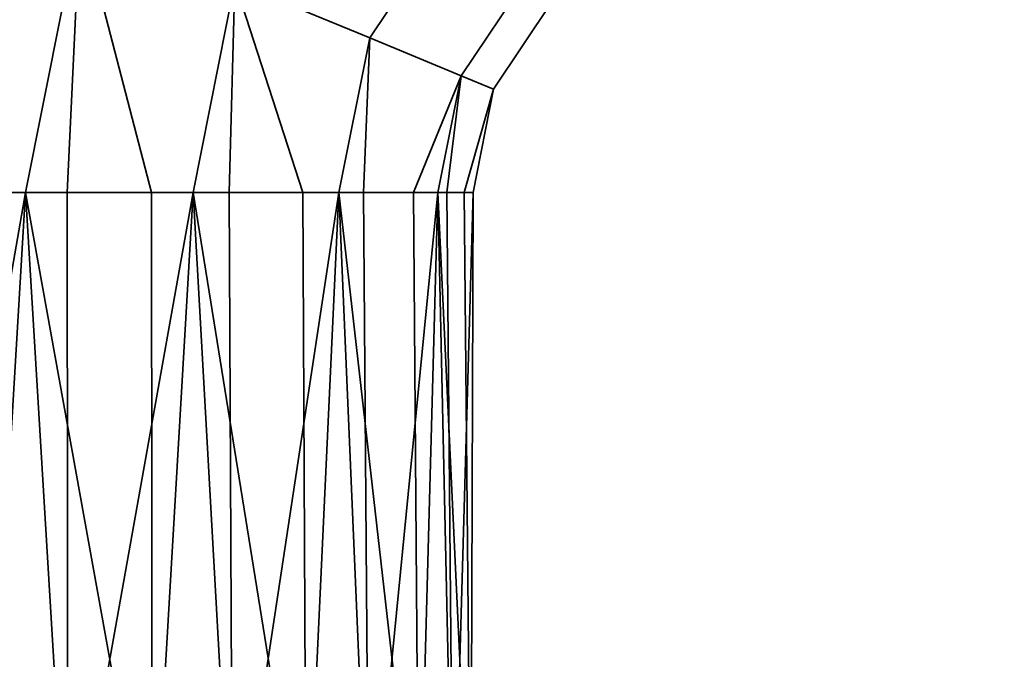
# Model space of a CAD drawing. Header units: millimetres. Extents: x -490 to 6690, y -115 to 132.
# Tile 297 of 656: x 1194 to 1231, y 22 to 45. Entities that reach past the tile are written whole.
import ezdxf

# ---------------------------------------------------------------- set-up
doc = ezdxf.new("R2010")
doc.units = ezdxf.units.MM
doc.layers.add('151', color=7, linetype='Continuous', true_color=0xffffff)

# ---------------------------------------------------------------- blocks, each defined once
blk = doc.blocks.new('UG_SURFACE_002')
at = {"layer": '151', "color": 252, "linetype": 'Continuous', "lineweight": 35}
for points in [[(2040, -6.2, 2202), (2040, 113.2, 2202), (960, 113.2, 2202), (960, -6.2, 2202)], [(1110, -6.2, 2052), (1110, 113.2, 2052), (1890, 113.2, 2052), (1890, -6.2, 2052)]]:
    blk.add_3dface(points, dxfattribs=at)
blk = doc.blocks.new('UG_SURFACE_102')
at = {"layer": '151', "color": 254, "linetype": 'Continuous', "lineweight": 35}
for points in [[(1210.42, 49.58, 1092.853), (1207.176, 44.726, 1092.853), (1202.185, 46.793, 1089.734), (1206.6, 53.4, 1089.734)], [(1206.6, 53.4, 1118.266), (1202.185, 46.793, 1118.266), (1207.176, 44.726, 1115.147), (1210.42, 49.58, 1115.147)], [(1190.974, 51.437, 1091.01), (1196.454, 49.167, 1089.082), (1194.432, 39, 1089.082), (1189.975, 39, 1090.53)], [(1192.957, 39, 1118.439), (1194.432, 39, 1118.918), (1196.454, 49.167, 1118.918), (1190.974, 51.437, 1116.99)], [(1213.012, 46.988, 1097.899), (1210.563, 43.323, 1097.899), (1207.176, 44.726, 1092.853), (1210.42, 49.58, 1092.853)], [(1210.42, 49.58, 1115.147), (1207.176, 44.726, 1115.147), (1210.563, 43.323, 1110.101), (1213.012, 46.988, 1110.101)], [(1196.454, 49.167, 1118.918), (1194.432, 39, 1118.918), (1199.093, 39, 1118.428)], [(1195.974, 39, 1089.244), (1194.432, 39, 1089.082), (1196.454, 49.167, 1089.082)], [(1196.454, 49.167, 1089.082), (1202.185, 46.793, 1089.734), (1200.635, 39, 1089.734), (1195.974, 39, 1089.244)], [(1199.093, 39, 1118.428), (1200.635, 39, 1118.266), (1202.185, 46.793, 1118.266), (1196.454, 49.167, 1118.918)], [(1202.185, 46.793, 1118.266), (1200.635, 39, 1118.266), (1204.694, 39, 1115.923)], [(1201.978, 39, 1090.51), (1200.635, 39, 1089.734), (1202.185, 46.793, 1089.734)], [(1202.185, 46.793, 1089.734), (1207.176, 44.726, 1092.853), (1206.037, 39, 1092.853), (1201.978, 39, 1090.51)], [(1204.694, 39, 1115.923), (1206.037, 39, 1115.147), (1207.176, 44.726, 1115.147), (1202.185, 46.793, 1118.266)], [(1213.929, 46.071, 1104), (1211.761, 42.827, 1104), (1210.563, 43.323, 1097.899), (1213.012, 46.988, 1097.899)], [(1213.012, 46.988, 1110.101), (1210.563, 43.323, 1110.101), (1211.761, 42.827, 1104), (1213.929, 46.071, 1104)], [(1210.563, 43.323, 1110.101), (1207.176, 44.726, 1115.147), (1206.037, 39, 1115.147), (1208.792, 39, 1111.356)], [(1206.949, 39, 1094.107), (1206.037, 39, 1092.853), (1207.176, 44.726, 1092.853)], [(1207.176, 44.726, 1092.853), (1210.563, 43.323, 1097.899), (1209.703, 39, 1097.899), (1206.949, 39, 1094.107)], [(1208.792, 39, 1111.356), (1209.703, 39, 1110.101), (1210.563, 43.323, 1110.101)], [(1211.761, 42.827, 1104), (1210.563, 43.323, 1110.101), (1209.703, 39, 1110.101), (1210.678, 39, 1105.517)], [(1210.026, 39, 1099.416), (1209.703, 39, 1097.899), (1210.563, 43.323, 1097.899)], [(1210.563, 43.323, 1097.899), (1211.761, 42.827, 1104), (1211, 39, 1104), (1210.026, 39, 1099.416)], [(1210.678, 39, 1105.517), (1211, 39, 1104), (1211.761, 42.827, 1104)], [(1189.899, 13, 1090.297), (1189.975, 39, 1090.53), (1194.432, 39, 1089.082)], [(1194.432, 39, 1089.082), (1196, 13, 1089), (1189.899, 13, 1090.297)], [(1194.432, 39, 1118.918), (1192.881, 13, 1118.672), (1199.119, 13, 1118.672)], [(1194.432, 39, 1118.918), (1192.957, 39, 1118.439), (1192.881, 13, 1118.672)], [(1199.119, 13, 1118.672), (1199.093, 39, 1118.428), (1194.432, 39, 1118.918)], [(1194.432, 39, 1089.082), (1195.974, 39, 1089.244), (1196, 13, 1089)], [(1196, 13, 1089), (1195.974, 39, 1089.244), (1200.635, 39, 1089.734)], [(1200.635, 39, 1089.734), (1202.101, 13, 1090.297), (1196, 13, 1089)], [(1200.635, 39, 1118.266), (1199.093, 39, 1118.428), (1199.119, 13, 1118.672)], [(1200.635, 39, 1118.266), (1199.119, 13, 1118.672), (1204.817, 13, 1116.135)], [(1204.817, 13, 1116.135), (1204.694, 39, 1115.923), (1200.635, 39, 1118.266)], [(1200.635, 39, 1089.734), (1201.978, 39, 1090.51), (1202.101, 13, 1090.297)], [(1202.101, 13, 1090.297), (1201.978, 39, 1090.51), (1206.037, 39, 1092.853)], [(1206.037, 39, 1092.853), (1207.147, 13, 1093.963), (1202.101, 13, 1090.297)], [(1206.037, 39, 1115.147), (1204.694, 39, 1115.923), (1204.817, 13, 1116.135)], [(1206.037, 39, 1115.147), (1204.817, 13, 1116.135), (1208.99, 13, 1111.5)], [(1208.99, 13, 1111.5), (1208.792, 39, 1111.356), (1206.037, 39, 1115.147)], [(1206.037, 39, 1092.853), (1206.949, 39, 1094.107), (1207.147, 13, 1093.963)], [(1207.147, 13, 1093.963), (1206.949, 39, 1094.107), (1209.703, 39, 1097.899)], [(1209.703, 39, 1097.899), (1210.266, 13, 1099.365), (1207.147, 13, 1093.963)], [(1209.703, 39, 1110.101), (1208.792, 39, 1111.356), (1208.99, 13, 1111.5)], [(1209.703, 39, 1110.101), (1208.99, 13, 1111.5), (1210.918, 13, 1105.568)], [(1210.918, 13, 1105.568), (1210.678, 39, 1105.517), (1209.703, 39, 1110.101)], [(1209.703, 39, 1097.899), (1210.026, 39, 1099.416), (1210.266, 13, 1099.365)], [(1210.266, 13, 1099.365), (1210.026, 39, 1099.416), (1211, 39, 1104)], [(1211, 39, 1104), (1210.918, 13, 1105.568), (1210.266, 13, 1099.365)], [(1211, 39, 1104), (1210.678, 39, 1105.517), (1210.918, 13, 1105.568)]]:
    blk.add_3dface(points, dxfattribs=at)
blk = doc.blocks.new('UG_SURFACE_143')
at = {"layer": '151', "color": 254, "linetype": 'Continuous', "lineweight": 35}
for points in [[(1873.25, 111.75, 2030.25), (1126.75, 111.75, 2030.25), (1126.75, -10, 2030.25), (1873.25, -10, 2030.25)], [(1851.25, 111.75, 2008.25), (1851.25, 4, 2008.25), (1148.75, 4, 2008.25), (1148.75, 111.75, 2008.25)]]:
    blk.add_3dface(points, dxfattribs=at)
blk = doc.blocks.new('UG_SURFACE_144')
at = {"layer": '151', "color": 7, "linetype": 'Continuous', "lineweight": 35}
for points in [[(1851.25, 4, 2008.25), (1851.25, 111.75, 2008.25), (1148.75, 111.75, 2008.25), (1148.75, 4, 2008.25)], [(1149, 4, 2008), (1149, 111.75, 2008), (1851, 111.75, 2008), (1851, 4, 2008)]]:
    blk.add_3dface(points, dxfattribs=at)

msp = doc.modelspace()

# ---------------------------------------------------------------- linework, layer by layer
at = {"layer": '151', "color": 253, "linetype": 'Continuous', "lineweight": -3, "extrusion": (0, 1, 0)}
msp.add_circle((-1196, 1104, 39), 15, dxfattribs=at)

# ---------------------------------------------------------------- block references
at = {"layer": '151', "color": 253, "linetype": 'Continuous', "lineweight": -3}
for name in ['UG_SURFACE_144', 'UG_SURFACE_002', 'UG_SURFACE_143', 'UG_SURFACE_102']:
    msp.add_blockref(name, (0, 0), dxfattribs=at)

doc.saveas('drawing.dxf')
